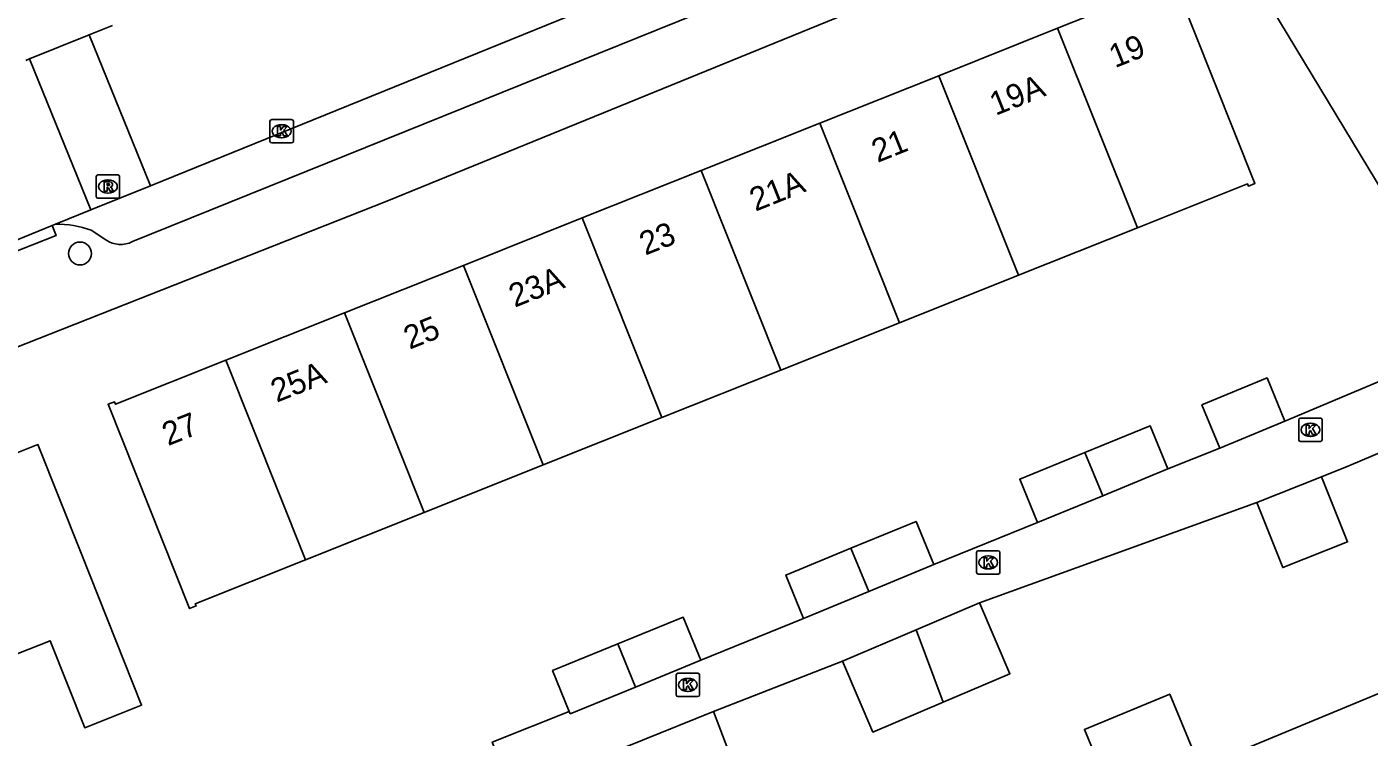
# Model space of a CAD drawing. Extents: x 162990 to 165007, y 383433 to 384336.
# Drawn here: x 163902.7 to 163960.2, y 383952.2 to 383982.6 of the extents above; entities that cross this region are included whole.
import ezdxf

# ---------------------------------------------------------------- set-up
doc = ezdxf.new("R2010")
doc.units = 0
for name, color, linetype in [('IMGEO_Boom', 7, 'Continuous'), ('IMGEO_Kolk', 7, 'Continuous'), ('IMGEO_Pand', 7, 'Continuous'), ('IMGEO_Pand_nummerreeks', 7, 'Continuous'), ('IMGEO_Rijbaan_lokaal_open', 7, 'Continuous'), ('IMGEO_Rioolput', 7, 'Continuous'), ('IMGEO_Voetpad_open', 7, 'Continuous')]:
    doc.layers.add(name, color=color, linetype=linetype)

msp = doc.modelspace()

# ---------------------------------------------------------------- linework, layer by layer
at = {"layer": 'IMGEO_Boom'}
msp.add_circle((163905.021, 383972.905), 0.489, dxfattribs=at)
at = {"layer": 'IMGEO_Kolk'}
for p, q in [((163913.147, 383977.712), (163913.147, 383978.564)), ((163913.222, 383978.638), (163914.074, 383978.638)), ((163913.635, 383978.418), (163913.66, 383978.418)), ((163914.148, 383978.564), (163914.148, 383977.712)), ((163914.074, 383977.638), (163913.222, 383977.638)), ((163913.658, 383977.858), (163913.633, 383977.858)), ((163957.155, 383964.932), (163957.155, 383965.784)), ((163957.23, 383965.858), (163958.082, 383965.858)), ((163957.643, 383965.638), (163957.668, 383965.638)), ((163958.156, 383965.784), (163958.156, 383964.932)), ((163957.666, 383965.078), (163957.641, 383965.078)), ((163958.082, 383964.858), (163957.23, 383964.858)), ((163943.372, 383959.254), (163943.372, 383960.106)), ((163943.447, 383960.18), (163944.299, 383960.18)), ((163943.86, 383959.96), (163943.885, 383959.96)), ((163944.373, 383960.106), (163944.373, 383959.254)), ((163943.883, 383959.4), (163943.858, 383959.4)), ((163944.299, 383959.18), (163943.447, 383959.18)), ((163930.522, 383954.01), (163930.522, 383954.862)), ((163930.597, 383954.936), (163931.449, 383954.936)), ((163931.01, 383954.716), (163931.035, 383954.716)), ((163931.523, 383954.862), (163931.523, 383954.01)), ((163931.033, 383954.156), (163931.008, 383954.156)), ((163931.449, 383953.936), (163930.597, 383953.936))]:
    msp.add_line(p, q, dxfattribs=at)
for points in [[(163913.147, 383977.712), (163913.147, 383978.564)], [(163913.222, 383978.638), (163914.074, 383978.638)], [(163913.468, 383978.338), (163913.591, 383978.338), (163913.591, 383978.187), (163913.721, 383978.338), (163913.885, 383978.338), (163913.739, 383978.187), (163913.892, 383977.938), (163913.74, 383977.938), (163913.655, 383978.102), (163913.591, 383978.035), (163913.591, 383977.938), (163913.468, 383977.938), (163913.468, 383978.338)], [(163914.148, 383978.564), (163914.148, 383977.712)], [(163914.074, 383977.638), (163913.222, 383977.638)], [(163957.155, 383964.932), (163957.155, 383965.784)], [(163957.23, 383965.858), (163958.082, 383965.858)], [(163957.476, 383965.558), (163957.599, 383965.558), (163957.599, 383965.407), (163957.729, 383965.558), (163957.893, 383965.558), (163957.747, 383965.407), (163957.9, 383965.158), (163957.748, 383965.158), (163957.663, 383965.322), (163957.599, 383965.255), (163957.599, 383965.158), (163957.476, 383965.158), (163957.476, 383965.558)], [(163958.156, 383965.784), (163958.156, 383964.932)], [(163958.082, 383964.858), (163957.23, 383964.858)], [(163943.372, 383959.254), (163943.372, 383960.106)], [(163943.447, 383960.18), (163944.299, 383960.18)], [(163943.693, 383959.88), (163943.816, 383959.88), (163943.816, 383959.729), (163943.946, 383959.88), (163944.11, 383959.88), (163943.964, 383959.729), (163944.117, 383959.48), (163943.965, 383959.48), (163943.88, 383959.644), (163943.816, 383959.577), (163943.816, 383959.48), (163943.693, 383959.48), (163943.693, 383959.88)], [(163944.373, 383960.106), (163944.373, 383959.254)], [(163944.299, 383959.18), (163943.447, 383959.18)], [(163930.522, 383954.01), (163930.522, 383954.862)], [(163930.597, 383954.936), (163931.449, 383954.936)], [(163930.843, 383954.636), (163930.966, 383954.636), (163930.966, 383954.485), (163931.096, 383954.636), (163931.26, 383954.636), (163931.114, 383954.485), (163931.267, 383954.236), (163931.115, 383954.236), (163931.03, 383954.4), (163930.966, 383954.333), (163930.966, 383954.236), (163930.843, 383954.236), (163930.843, 383954.636)], [(163931.523, 383954.862), (163931.523, 383954.01)], [(163931.449, 383953.936), (163930.597, 383953.936)]]:
    msp.add_lwpolyline(points, dxfattribs=at)
for centre, start, end in [((163913.224, 383978.562), 91.55205, 178.44795), ((163913.224, 383978.562), 91.55205, 178.44795), ((163914.072, 383978.562), 1.55205, 88.44795), ((163914.072, 383978.562), 1.55205, 88.44795), ((163913.224, 383977.714), 181.55205, 268.44795), ((163913.224, 383977.714), 181.55205, 268.44795), ((163914.072, 383977.714), 271.55205, 358.44795), ((163914.072, 383977.714), 271.55205, 358.44795), ((163957.232, 383965.782), 91.55205, 178.44795), ((163957.232, 383965.782), 91.55205, 178.44795), ((163958.08, 383965.782), 1.55205, 88.44795), ((163958.08, 383965.782), 1.55205, 88.44795), ((163957.232, 383964.934), 181.55205, 268.44795), ((163957.232, 383964.934), 181.55205, 268.44795), ((163958.08, 383964.934), 271.55205, 358.44795), ((163958.08, 383964.934), 271.55205, 358.44795), ((163943.449, 383960.104), 91.55205, 178.44795), ((163943.449, 383960.104), 91.55205, 178.44795), ((163944.297, 383960.104), 1.55205, 88.44795), ((163944.297, 383960.104), 1.55205, 88.44795), ((163943.449, 383959.256), 181.55205, 268.44795), ((163943.449, 383959.256), 181.55205, 268.44795), ((163944.297, 383959.256), 271.55205, 358.44795), ((163944.297, 383959.256), 271.55205, 358.44795), ((163930.599, 383954.86), 91.55205, 178.44795), ((163930.599, 383954.86), 91.55205, 178.44795), ((163931.447, 383954.86), 1.55205, 88.44795), ((163931.447, 383954.86), 1.55205, 88.44795), ((163930.599, 383954.012), 181.55205, 268.44795), ((163930.599, 383954.012), 181.55205, 268.44795), ((163931.447, 383954.012), 271.55205, 358.44795), ((163931.447, 383954.012), 271.55205, 358.44795)]:
    msp.add_arc(centre, 0.0765, start, end, dxfattribs=at)
for centre, major_axis, ratio, start_param, end_param in [((163913.634, 383978.138), (-0.387, 0.002), 0.722429, 4.712389, 7.853982), ((163913.659, 383978.138), (-0.39, 0.002), 0.717154, 1.570796, 4.712389), ((163957.642, 383965.358), (-0.387, 0.002), 0.722429, 4.712389, 7.853982), ((163957.667, 383965.358), (-0.39, 0.002), 0.717154, 1.570796, 4.712389), ((163943.859, 383959.68), (-0.387, 0.002), 0.722429, 4.712389, 7.853982), ((163943.884, 383959.68), (-0.39, 0.002), 0.717154, 1.570796, 4.712389), ((163931.009, 383954.436), (-0.387, 0.002), 0.722429, 4.712389, 7.853982), ((163931.034, 383954.436), (-0.39, 0.002), 0.717154, 1.570796, 4.712389)]:
    msp.add_ellipse(centre, major_axis=major_axis, ratio=ratio, start_param=start_param, end_param=end_param, dxfattribs=at)
at = {"layer": 'IMGEO_Pand'}
for points in [[(163950.252, 383974.004), (163954.964, 383975.887), (163955.001, 383975.794), (163955.28, 383975.905), (163951.794, 383984.65), (163951.51, 383984.534), (163951.551, 383984.43), (163946.839, 383982.548)], [(163946.839, 383982.548), (163941.756, 383980.518)], [(163950.252, 383974.004), (163946.839, 383982.548)], [(163941.756, 383980.518), (163936.672, 383978.487)], [(163945.168, 383971.974), (163941.756, 383980.518)], [(163936.672, 383978.487), (163931.588, 383976.457)], [(163940.084, 383969.943), (163936.672, 383978.487)], [(163931.588, 383976.457), (163926.505, 383974.426)], [(163935.001, 383967.913), (163931.588, 383976.457)], [(163926.505, 383974.426), (163921.421, 383972.396)], [(163929.917, 383965.882), (163926.505, 383974.426)], [(163945.168, 383971.974), (163950.252, 383974.004)], [(163921.421, 383972.396), (163916.337, 383970.365)], [(163924.833, 383963.852), (163921.421, 383972.396)], [(163940.084, 383969.943), (163945.168, 383971.974)], [(163916.337, 383970.365), (163911.254, 383968.334)], [(163916.337, 383970.365), (163919.75, 383961.821)], [(163935.001, 383967.913), (163940.084, 383969.943)], [(163911.254, 383968.334), (163906.541, 383966.452), (163906.502, 383966.548), (163906.22, 383966.448), (163909.712, 383957.704), (163909.991, 383957.816), (163909.954, 383957.909), (163914.666, 383959.791)], [(163914.666, 383959.791), (163911.254, 383968.334)], [(163929.917, 383965.882), (163935.001, 383967.913)], [(163956.567, 383965.727), (163955.804, 383967.576), (163953.011, 383966.424), (163953.774, 383964.575)], [(163924.833, 383963.852), (163929.917, 383965.882)], [(163953.774, 383964.575), (163956.567, 383965.727)], [(163951.556, 383963.682), (163950.796, 383965.532), (163948.008, 383964.387)], [(163901.306, 383955.36), (163903.74, 383956.327), (163905.222, 383952.6), (163907.655, 383953.567), (163905.069, 383960.077), (163903.224, 383964.723), (163898.355, 383962.789)], [(163919.75, 383961.821), (163924.833, 383963.852)], [(163948.008, 383964.387), (163945.22, 383963.242), (163945.98, 383961.392)], [(163948.768, 383962.537), (163948.008, 383964.387)], [(163948.768, 383962.537), (163951.556, 383963.682)], [(163955.366, 383962.246), (163956.474, 383959.459), (163959.244, 383960.56), (163958.135, 383963.346)], [(163955.366, 383962.246), (163958.135, 383963.346)], [(163945.98, 383961.392), (163948.768, 383962.537)], [(163914.666, 383959.791), (163919.75, 383961.821)], [(163941.55, 383959.585), (163940.787, 383961.434), (163938, 383960.284)], [(163938, 383960.284), (163935.213, 383959.135), (163935.976, 383957.286)], [(163938.763, 383958.436), (163938, 383960.284)], [(163938.763, 383958.436), (163941.55, 383959.585)], [(163935.976, 383957.286), (163938.763, 383958.436)], [(163940.794, 383956.799), (163943.505, 383957.955)], [(163941.94, 383953.696), (163944.802, 383954.917), (163943.505, 383957.955)], [(163931.578, 383955.49), (163930.819, 383957.34), (163928.026, 383956.195)], [(163937.641, 383955.453), (163940.794, 383956.799)], [(163940.794, 383956.799), (163941.94, 383953.696)], [(163928.026, 383956.195), (163925.234, 383955.049), (163925.95, 383953.303)], [(163928.026, 383956.195), (163928.786, 383954.345)], [(163928.786, 383954.345), (163931.578, 383955.49)], [(163937.641, 383955.453), (163938.937, 383952.414), (163941.94, 383953.696)], [(163925.95, 383953.303), (163925.993, 383953.199), (163928.786, 383954.345)], [(163955.401, 383944.98), (163964.113, 383948.598), (163961.655, 383954.518), (163961.194, 383954.327), (163957.611, 383952.839), (163952.942, 383950.9)], [(163952.942, 383950.9), (163951.635, 383954.046), (163947.987, 383952.532), (163949.293, 383949.389), (163944.361, 383947.342)], [(163926.052, 383950.847), (163932.12, 383953.298)], [(163927.179, 383948.054), (163930.362, 383949.34), (163931.472, 383946.594), (163932.336, 383946.943), (163932.848, 383945.674), (163934.725, 383946.432), (163932.12, 383953.298)]]:
    msp.add_lwpolyline(points, dxfattribs=at)
at = {"layer": 'IMGEO_Rijbaan_lokaal_open'}
for points in [[(163943.426, 383990.186), (163908.034, 383975.808)], [(163902.862, 383981.233), (163905.412, 383982.265)], [(163905.412, 383982.265), (163906.416, 383982.671)], [(163905.412, 383982.265), (163908.034, 383975.808)], [(163902.71, 383981.172), (163902.862, 383981.233)], [(163905.486, 383974.773), (163902.862, 383981.233)], [(163908.034, 383975.808), (163905.486, 383974.773)], [(163905.486, 383974.773), (163903.966, 383974.155)], [(163903.966, 383974.155), (163903.835, 383974.102)], [(163900.336, 383972.68), (163903.835, 383974.102)], [(163964.052, 383968.886), (163956.567, 383965.727)], [(163958.135, 383963.346), (163959.293, 383963.812), (163965.077, 383966.272)], [(163953.774, 383964.575), (163951.556, 383963.682)], [(163943.505, 383957.955), (163955.366, 383962.246)], [(163945.98, 383961.392), (163941.55, 383959.585)], [(163935.976, 383957.286), (163931.578, 383955.49)], [(163932.12, 383953.298), (163937.641, 383955.453)], [(163925.95, 383953.303), (163922.658, 383951.989), (163923.258, 383950.477), (163922.194, 383950.028)]]:
    msp.add_lwpolyline(points, dxfattribs=at)
at = {"layer": 'IMGEO_Rioolput'}
for p, q in [((163905.715, 383975.346), (163905.715, 383976.198)), ((163905.79, 383976.272), (163906.642, 383976.272)), ((163906.203, 383976.052), (163906.228, 383976.052)), ((163906.716, 383976.198), (163906.716, 383975.346)), ((163906.226, 383975.492), (163906.201, 383975.492)), ((163906.642, 383975.272), (163905.79, 383975.272))]:
    msp.add_line(p, q, dxfattribs=at)
for points in [[(163905.715, 383975.346), (163905.715, 383976.198)], [(163905.79, 383976.272), (163906.642, 383976.272)], [(163906.304, 383975.97), (163906.052, 383975.972), (163906.052, 383975.572)], [(163906.23, 383975.891), (163906.176, 383975.891), (163906.176, 383975.81)], [(163906.716, 383976.198), (163906.716, 383975.346)], [(163906.052, 383975.572), (163906.176, 383975.572), (163906.176, 383975.734), (163906.187, 383975.734)], [(163906.176, 383975.81), (163906.228, 383975.81)], [(163906.234, 383975.705), (163906.305, 383975.572), (163906.445, 383975.572), (163906.38, 383975.698)], [(163906.642, 383975.272), (163905.79, 383975.272)]]:
    msp.add_lwpolyline(points, dxfattribs=at)
for centre, radius, start, end in [((163905.792, 383976.196), 0.0765, 91.55205, 178.44795), ((163905.792, 383976.196), 0.0765, 91.55205, 178.44795), ((163906.236, 383975.795), 0.0964, 77.00612, 93.18647), ((163906.25, 383975.852), 0.0378, 276.66336, 79.67722), ((163906.303, 383975.86), 0.109, 350.36119, 89.41601), ((163906.64, 383976.196), 0.0765, 1.55205, 88.44795), ((163906.64, 383976.196), 0.0765, 1.55205, 88.44795), ((163905.792, 383975.348), 0.0765, 181.55205, 268.44795), ((163905.792, 383975.348), 0.0765, 181.55205, 268.44795), ((163906.186, 383975.681), 0.0533, 26.02933, 88.69889), ((163906.212, 383975.999), 0.19, 274.7715, 282.96867), ((163906.301, 383975.86), 0.112, 277.58423, 350.98172), ((163906.285, 383975.645), 0.108, 29.51342, 73.79051), ((163906.64, 383975.348), 0.0765, 271.55205, 358.44795), ((163906.64, 383975.348), 0.0765, 271.55205, 358.44795)]:
    msp.add_arc(centre, radius, start, end, dxfattribs=at)
for centre, major_axis, ratio, start_param, end_param in [((163906.202, 383975.772), (-0.387, 0.002), 0.722429, 4.712389, 7.853982), ((163906.227, 383975.772), (-0.39, 0.002), 0.717154, 1.570796, 4.712389)]:
    msp.add_ellipse(centre, major_axis=major_axis, ratio=ratio, start_param=start_param, end_param=end_param, dxfattribs=at)
at = {"layer": 'IMGEO_Voetpad_open'}
for points in [[(163868.264, 383955.232), (163901.539, 383968.747), (163901.64, 383968.618), (163918.144, 383975.149), (163941.789, 383984.802), (163952.554, 383989.112)], [(163952.554, 383989.112), (163961.504, 383974.293), (163963.053, 383971.434), (163964.052, 383968.886)], [(163941.375, 383987.207), (163907.263, 383973.414)], [(163903.835, 383974.102), (163904, 383973.674), (163900.485, 383972.288), (163900.336, 383972.68)], [(163906.133, 383973.486), (163905.497, 383973.903)]]:
    msp.add_lwpolyline(points, dxfattribs=at)
for centre, radius, start, end in [((163904.095, 383970.161), 3.996, 69.45792, 91.84812), ((163906.758, 383974.395), 1.103, 235.48319, 297.22526)]:
    msp.add_arc(centre, radius, start, end, dxfattribs=at)

# ---------------------------------------------------------------- texts
at = {"layer": 'IMGEO_Pand_nummerreeks'}
for s, p in [('19', (163949.293, 383980.836)), ('19A', (163944.185, 383978.796)), ('21', (163939.137, 383976.78)), ('21A', (163933.915, 383974.694)), ('23', (163929.204, 383972.812)), ('23A', (163923.617, 383970.581)), ('25', (163919.119, 383968.784)), ('25A', (163913.435, 383966.514)), ('27', (163908.786, 383964.657))]:
    msp.add_text(s, height=1, rotation=21.77286, dxfattribs=at).set_placement(p)

doc.saveas('drawing.dxf')
